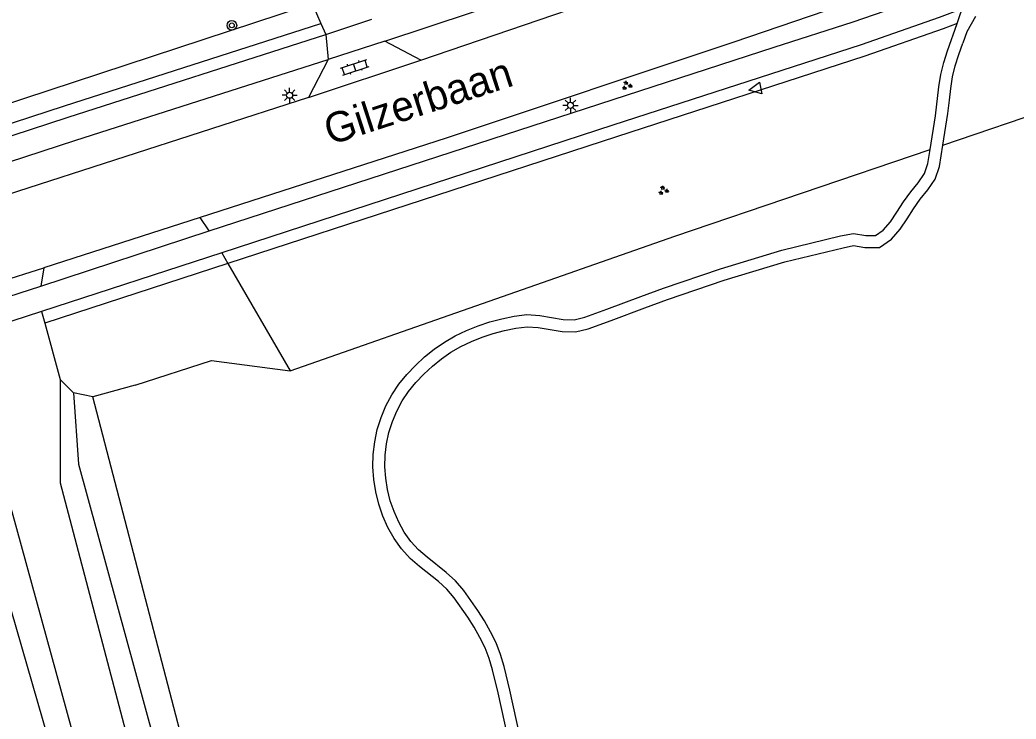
# Model space of a CAD drawing. Extents: x 124000 to 129000, y 395500 to 397503.
# Drawn here: x 128334.9 to 128417.6, y 395812.2 to 395870.2 of the extents above; entities that cross this region are included whole.
import ezdxf

# ---------------------------------------------------------------- set-up
doc = ezdxf.new("R2010")
doc.units = 0
for name, color, linetype in [('gg-afsc-draadraster', 7, 'Continuous'), ('gg-anno-openbare ruimte label', 7, 'Continuous'), ('gg-knt-BGT kruinlijn', 7, 'Continuous'), ('gg-knt-bovenkant onderkant talud', 7, 'Continuous'), ('gg-knt-onverhard', 7, 'Continuous'), ('gg-knt-verharding', 7, 'Continuous'), ('gt-grn-groengrens', 7, 'Continuous'), ('gt-grn-groengrens NZ', 7, 'Continuous'), ('gt-grn-vlakafsluiter', 7, 'Continuous'), ('gt-grn-weggrens', 7, 'Continuous'), ('gt-symb-boom', 7, 'Continuous'), ('gt-symb-groenvak', 7, 'Continuous'), ('gt-symb-klinker verharding', 7, 'Continuous'), ('gt-symb-lichtmast', 7, 'Continuous'), ('gt-symb-waterafsluiter', 7, 'Continuous')]:
    doc.layers.add(name, color=color, linetype=linetype)

# ---------------------------------------------------------------- blocks, each defined once
blk = doc.blocks.new('gt0-LMAST')
at = {"layer": 'gt-symb-lichtmast'}
for p, q in [((-0.182, 0.173), (-0.447, 0.438)), ((-0.005, 0.246), (-0.005, 0.621)), ((0.172, 0.173), (0.437, 0.438)), ((-0.255, -0.004), (-0.63, -0.004)), ((-0.182, -0.181), (-0.447, -0.446)), ((-0.005, -0.254), (-0.005, -0.629)), ((0.437, -0.446), (0.172, -0.181)), ((0.245, -0.004), (0.62, -0.004))]:
    blk.add_line(p, q, dxfattribs=at)
blk.add_circle((-0.005, -0.004), 0.25, dxfattribs=at)
blk = doc.blocks.new('gt0-KL1')
at = {"layer": 'gt-symb-klinker verharding'}
for p, q in [((-1.15, 0.3), (1.15, 0.3)), ((-1, -0.3), (-1, 0.3)), ((-0.5, 0.3), (-0.5, 0.45)), ((0, -0.3), (0, 0.3)), ((0.5, 0.3), (0.5, 0.45)), ((1, -0.3), (1, 0.3)), ((-1.15, -0.3), (1.15, -0.3)), ((-0.5, -0.45), (-0.5, -0.3)), ((0.5, -0.45), (0.5, -0.3))]:
    blk.add_line(p, q, dxfattribs=at)
blk = doc.blocks.new('gt0-GRVAK')
at = {"layer": 'gt-symb-groenvak'}
for p, q in [((-0.11, 0.189), (-0.228, 0.24)), ((-0.182, 0.153), (0.088, 0.153)), ((-0.091, 0.211), (-0.156, 0.322)), ((-0.047, 0.214), (-0.047, 0.393)), ((-0.004, 0.211), (0.061, 0.322)), ((0.015, 0.189), (0.133, 0.24)), ((0.262, -0.052), (0.197, 0.059)), ((0.305, -0.049), (0.305, 0.13)), ((0.349, -0.052), (0.414, 0.059)), ((-0.245, -0.228), (-0.363, -0.177)), ((-0.318, -0.264), (-0.047, -0.264)), ((-0.226, -0.206), (-0.291, -0.095)), ((-0.183, -0.203), (-0.183, -0.024)), ((-0.139, -0.206), (-0.074, -0.095)), ((-0.12, -0.228), (-0.002, -0.177)), ((0.243, -0.074), (0.125, -0.023)), ((0.17, -0.11), (0.441, -0.11)), ((0.368, -0.074), (0.486, -0.023))]:
    blk.add_line(p, q, dxfattribs=at)
blk = doc.blocks.new('gt0-WAFSL')
at = {"layer": 'gt-symb-waterafsluiter'}
for p, q in [((-0.5, -0.333), (0, 0.667)), ((0, 0.667), (0.5, -0.333)), ((0.5, -0.333), (-0.5, -0.333))]:
    blk.add_line(p, q, dxfattribs=at)
blk = doc.blocks.new('gt0-BOOM')
at = {"layer": 'gt-symb-boom'}
for radius in [0.4, 0.2]:
    blk.add_circle((0, 0), radius, dxfattribs=at)

msp = doc.modelspace()

# ---------------------------------------------------------------- linework, layer by layer
at = {"layer": 'gg-afsc-draadraster'}
msp.add_line((128389.308, 395852.266), (128410.507, 395859.469), dxfattribs=at)
for points in [[(128411.577, 395859.832), (128420.995, 395863.032), (128421.945, 395861.683)], [(128354.714, 395786.347), (128353.084, 395792.429), (128340.936, 395838.928)], [(128348.905, 395767.318), (128343.342, 395788.097), (128337.714, 395808.959), (128332.376, 395827.4), (128330.282, 395835.956)]]:
    msp.add_lwpolyline(points, dxfattribs=at)
at = {"layer": 'gg-knt-BGT kruinlijn'}
msp.add_lwpolyline([(128339.346, 395839.252), (128339.762, 395833.344), (128351.549, 395790.244), (128353.159, 395784.445)], dxfattribs=at)
at = {"layer": 'gg-knt-bovenkant onderkant talud'}
msp.add_line((128340.936, 395838.928), (128339.346, 395839.252), dxfattribs=at)
at = {"layer": 'gg-knt-onverhard'}
for p, q in [((128359.902, 395869.927), (128360.305, 395869.006)), ((128412.89, 395867.355), (128413.22, 395868.285)), ((128412.6, 395866.426), (128412.89, 395867.355)), ((128412.376, 395865.488), (128412.6, 395866.426)), ((128412.22, 395864.53), (128412.376, 395865.488)), ((128412.105, 395863.55), (128412.22, 395864.53)), ((128336.693, 395846.016), (128336.957, 395845.05)), ((128336.957, 395845.05), (128338.236, 395840.38))]:
    msp.add_line(p, q, dxfattribs=at)
for points in [[(128256.656, 395967.313), (128263.097, 395964.928), (128269.091, 395959.222), (128277.278, 395951.327), (128286.627, 395941.384), (128293.576, 395935.435), (128303.108, 395926.488), (128317.319, 395912.901), (128326.146, 395904.133), (128333.349, 395897.513), (128346.434, 395884.822), (128348.37, 395882.217), (128354.312, 395877.571), (128357.103, 395874.771), (128358.801, 395872.44), (128359.902, 395869.927)], [(128412.752, 395869.927), (128412.959, 395870.503), (128413.167, 395871.159)], [(128414.284, 395870.518), (128413.567, 395869.223), (128413.22, 395868.285)], [(128410.507, 395859.469), (128410.946, 395862.262), (128411.229, 395864.668), (128411.394, 395865.684), (128411.636, 395866.691), (128411.941, 395867.671), (128412.752, 395869.927)], [(128411.577, 395859.832), (128411.987, 395862.442), (128412.105, 395863.55)], [(128375.488, 395810.444), (128374.628, 395814.347), (128374.145, 395816.268), (128373.875, 395817.202), (128373.531, 395818.094), (128373.107, 395818.956), (128372.619, 395819.796), (128372.088, 395820.621), (128370.975, 395822.238), (128370.359, 395822.953), (128369.653, 395823.593), (128368.091, 395824.833), (128367.31, 395825.517), (128366.587, 395826.293), (128365.978, 395827.16), (128365.467, 395828.076), (128365.042, 395829.03), (128364.702, 395830.017), (128364.45, 395831.029), (128364.286, 395832.06), (128364.215, 395833.103), (128364.24, 395834.15), (128364.365, 395835.189), (128364.581, 395836.211), (128364.891, 395837.212), (128365.297, 395838.179), (128365.795, 395839.101), (128366.375, 395839.97), (128367.029, 395840.783), (128367.742, 395841.536), (128368.502, 395842.236), (128369.309, 395842.885), (128370.163, 395843.474), (128371.06, 395843.997), (128371.993, 395844.449), (128372.954, 395844.832), (128373.934, 395845.15), (128374.926, 395845.411), (128375.938, 395845.627), (128377.003, 395845.756), (128378.073, 395845.669), (128380.028, 395845.341), (128380.929, 395845.32), (128381.812, 395845.531), (128383.66, 395846.2), (128386.465, 395847.263), (128388.354, 395847.952), (128393.103, 395849.56), (128398.175, 395851.103), (128403.058, 395852.288), (128404.139, 395852.501), (128405.176, 395852.33), (128405.976, 395852.324), (128406.613, 395852.774), (128407.215, 395853.456), (128407.75, 395854.252), (128408.286, 395855.107), (128408.893, 395855.941), (128409.521, 395856.709), (128410.033, 395857.463), (128410.324, 395858.303), (128410.507, 395859.469)], [(128376.463, 395810.667), (128375.601, 395814.576), (128375.109, 395816.534), (128374.823, 395817.521), (128374.448, 395818.496), (128373.989, 395819.428), (128373.473, 395820.318), (128372.921, 395821.174), (128371.766, 395822.852), (128371.076, 395823.652), (128370.301, 395824.355), (128368.73, 395825.602), (128368.007, 395826.236), (128367.366, 395826.924), (128366.826, 395827.693), (128366.362, 395828.524), (128365.973, 395829.397), (128365.662, 395830.301), (128365.431, 395831.229), (128365.281, 395832.173), (128365.216, 395833.125), (128365.239, 395834.078), (128365.353, 395835.025), (128365.55, 395835.959), (128365.832, 395836.869), (128366.2, 395837.747), (128366.653, 395838.585), (128367.183, 395839.378), (128367.783, 395840.124), (128368.445, 395840.823), (128369.155, 395841.478), (128369.907, 395842.082), (128370.7, 395842.629), (128371.531, 395843.114), (128372.397, 395843.534), (128373.294, 395843.891), (128374.216, 395844.19), (128375.158, 395844.438), (128376.103, 395844.64), (128377.023, 395844.751), (128377.946, 395844.676), (128379.937, 395844.343), (128381.035, 395844.317), (128382.097, 395844.57), (128384.01, 395845.263), (128386.816, 395846.327), (128388.684, 395847.008), (128393.407, 395848.607), (128398.438, 395850.138), (128403.273, 395851.311), (128404.155, 395851.485), (128405.091, 395851.331), (128406.291, 395851.321), (128407.286, 395852.025), (128408.008, 395852.843), (128408.589, 395853.707), (128409.115, 395854.547), (128409.685, 395855.33), (128410.323, 395856.11), (128410.935, 395857.01), (128411.298, 395858.06), (128411.577, 395859.832)], [(128330.6, 395842.979), (128332.483, 395835.661), (128345.428, 395788.549), (128353.123, 395759.579), (128358.41, 395741.092), (128363.504, 395723.601), (128377.199, 395673.343), (128388.279, 395627.032), (128393.438, 395604.233)], [(128338.236, 395840.38), (128338.236, 395831.792), (128349.344, 395789.651), (128351.317, 395782.091)]]:
    msp.add_lwpolyline(points, dxfattribs=at)
at = {"layer": 'gg-knt-verharding'}
for p, q in [((128360.305, 395869.006), (128364.12, 395870.276)), ((128365.22, 395868.45), (128360.5, 395866.93)), ((128368.19, 395866.87), (128365.22, 395868.45)), ((128360.5, 395866.93), (128358.86, 395863.79)), ((128358.86, 395863.79), (128368.19, 395866.87)), ((128349.863, 395853.829), (128336.864, 395849.648)), ((128336.616, 395848.131), (128350.612, 395852.715)), ((128351.664, 395850.895), (128336.693, 395846.016)), ((128327.1, 395846.507), (128336.864, 395849.648)), ((128336.864, 395849.648), (128336.616, 395848.131)), ((128328.285, 395845.401), (128336.616, 395848.131)), ((128336.693, 395846.016), (128330.35, 395843.949))]:
    msp.add_line(p, q, dxfattribs=at)
for points in [[(128365.22, 395868.45), (128405.13, 395881.7), (128429.1, 395890.95), (128453.49, 395902.32), (128475.91, 395914.15), (128493.56, 395924.65), (128542.453, 395956.188)], [(128368.19, 395866.87), (128412.47, 395882.01), (128440.2, 395893.83)], [(128415.675, 395875.723), (128394.2, 395868.39), (128370.29, 395860.4), (128349.863, 395853.829)], [(128350.612, 395852.715), (128397.543, 395867.973), (128404.108, 395870.077), (128410.318, 395872.238), (128416.83, 395874.696)], [(128413.167, 395871.159), (128411.254, 395870.42), (128404.776, 395868.168), (128384.14, 395861.478), (128351.664, 395850.895)], [(128314.075, 395854.053), (128338.91, 395862.15), (128360.305, 395869.006)], [(128315.769, 395852.493), (128339.53, 395860.24), (128360.5, 395866.93)], [(128358.86, 395863.79), (128326.59, 395853.39), (128325.267, 395852.976)]]:
    msp.add_lwpolyline(points, dxfattribs=at)
at = {"layer": 'gt-grn-groengrens'}
for p, q in [((128311.914, 395856.039), (128358.702, 395871.419)), ((128350.612, 395852.715), (128349.863, 395853.829)), ((128357.33, 395841.093), (128389.308, 395852.266)), ((128351.664, 395850.895), (128352.176, 395850.01)), ((128352.176, 395850.01), (128357.33, 395841.093)), ((128344.458, 395839.907), (128340.936, 395838.928))]:
    msp.add_line(p, q, dxfattribs=at)
msp.add_lwpolyline([(128344.458, 395839.907), (128350.813, 395841.943), (128357.33, 395841.093)], dxfattribs=at)
at = {"layer": 'gt-grn-groengrens NZ'}
msp.add_line((128352.176, 395850.01), (128336.957, 395845.05), dxfattribs=at)
for points in [[(128313.23, 395854.829), (128338.602, 395863.102), (128359.902, 395869.927)], [(128412.752, 395869.927), (128411.598, 395869.481), (128405.094, 395867.22), (128384.449, 395860.527), (128352.176, 395850.01)]]:
    msp.add_lwpolyline(points, dxfattribs=at)
at = {"layer": 'gt-grn-vlakafsluiter'}
msp.add_line((128339.346, 395839.252), (128338.236, 395840.38), dxfattribs=at)
at = {"layer": 'gt-grn-weggrens'}
msp.add_line((128360.305, 395869.006), (128360.5, 395866.93), dxfattribs=at)

# ---------------------------------------------------------------- block references
at = {"layer": 'gt-symb-boom'}
msp.add_blockref('gt0-BOOM', (128352.498, 395869.773), dxfattribs=at)
at = {"layer": 'gt-symb-groenvak'}
for p in [(128385.302, 395864.776), (128388.344, 395856.059)]:
    msp.add_blockref('gt0-GRVAK', p, dxfattribs=at)
at = {"layer": 'gt-symb-klinker verharding', "rotation": 18.308068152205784}
msp.add_blockref('gt0-KL1', (128362.707, 395866.282), dxfattribs=at)
at = {"layer": 'gt-symb-lichtmast'}
for p in [(128357.304, 395863.973), (128380.634, 395863.137)]:
    msp.add_blockref('gt0-LMAST', p, dxfattribs=at)
at = {"layer": 'gt-symb-waterafsluiter', "rotation": 100.5457343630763}
msp.add_blockref('gt0-WAFSL', (128396.099, 395864.515), dxfattribs=at)

# ---------------------------------------------------------------- texts
at = {"layer": 'gg-anno-openbare ruimte label'}
msp.add_text('Gilzerbaan', height=2.5, rotation=18, dxfattribs=at).set_placement((128360.658, 395859.808))

doc.saveas('drawing.dxf')
